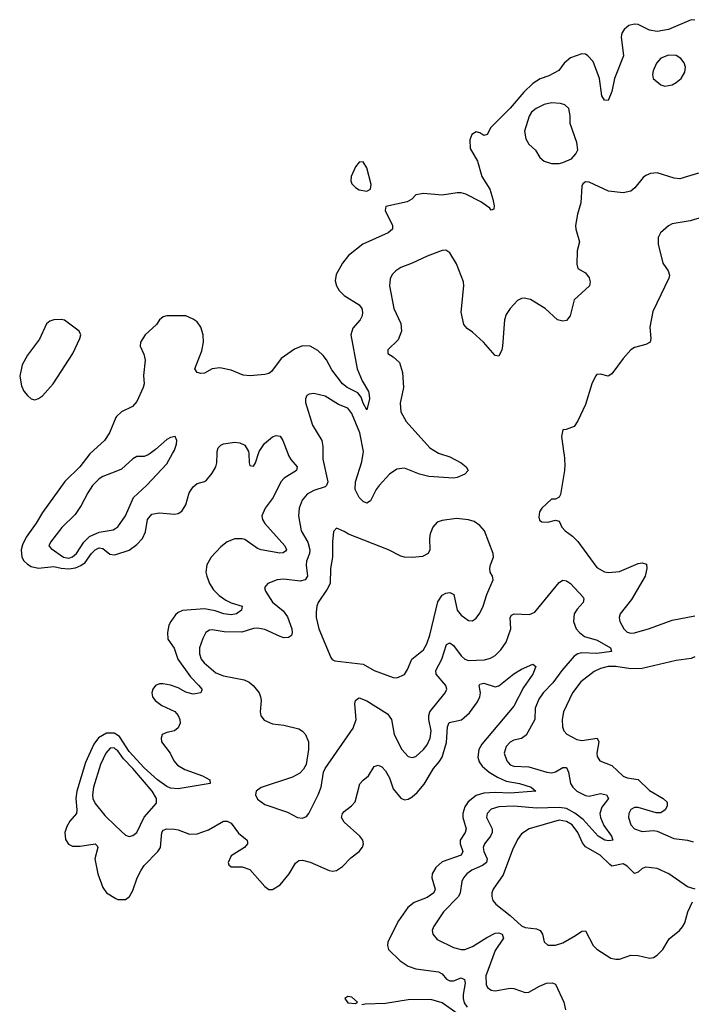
# Model space of a CAD drawing. Header units: inches. Extents: x 1954678 to 2060271, y 904822 to 1016299.
# Tile 394 of 403: x 2039489 to 2043051, y 1007079 to 1012301. Entities that reach past the tile are written whole.
import ezdxf

# ---------------------------------------------------------------- set-up
doc = ezdxf.new("R2010")
doc.units = ezdxf.units.IN
doc.header["$MEASUREMENT"] = 0
for name, color, linetype in [('C0030', 7, 'Continuous'), ('C0031', 7, 'Continuous'), ('C0040', 7, 'Continuous'), ('C0041', 7, 'Continuous')]:
    doc.layers.add(name, color=color, linetype=linetype)

msp = doc.modelspace()

# ---------------------------------------------------------------- linework, layer by layer
at = {"layer": 'C0030', "color": 5}
for points, elevation in [([(2039863.7, 1010000), (2039861.8, 1009998.2), (2039807.9, 1009930), (2039728.7, 1009851.3), (2039610, 1009687.7), (2039576.8, 1009630), (2039523.3, 1009556.7), (2039503.7, 1009516.3), (2039497.2, 1009490), (2039501.5, 1009450), (2039511.3, 1009431.3), (2039530, 1009412.6), (2039550, 1009401.3), (2039590, 1009392.7), (2039670, 1009400.5), (2039710, 1009391.5), (2039750, 1009388.9), (2039786.1, 1009393.9), (2039814.5, 1009405.5), (2039837.3, 1009422.7), (2039870, 1009470), (2039889.9, 1009490), (2039910, 1009499.4), (2039930, 1009497.2), (2039967, 1009467), (2039990, 1009462.3), (2040000, 1009465.4)], 440), ([(2040000, 1009905.5), (2039930, 1009878.8), (2039910, 1009865.3), (2039875.8, 1009830), (2039850, 1009791.3), (2039815.9, 1009724.1), (2039783.2, 1009676.8), (2039712.8, 1009607.2), (2039652.9, 1009530), (2039644.6, 1009510), (2039655.6, 1009495.6), (2039722, 1009450), (2039750, 1009445.7), (2039770, 1009452.1), (2039790, 1009469.6), (2039829.6, 1009530.4), (2039859.8, 1009560.2), (2039910, 1009583.1), (2039985, 1009595.1), (2040000, 1009605)], 460), ([(2040000, 1008511.3), (2039990, 1008517.5), (2039950, 1008517.5), (2039908.2, 1008491.8), (2039882.3, 1008457.7), (2039839.1, 1008360.9), (2039792.3, 1008210), (2039787.6, 1008170), (2039793.2, 1008110), (2039790.1, 1008090), (2039754.7, 1008050), (2039739, 1008021), (2039729.6, 1007990), (2039732.1, 1007952.1), (2039747.5, 1007927.5), (2039770, 1007917.8), (2039810, 1007917.6), (2039890, 1007930.1), (2039899.7, 1007919.7), (2039903.8, 1007910), (2039888.3, 1007850), (2039904.3, 1007770), (2039930, 1007698.4), (2039950, 1007669.1), (2040000, 1007640.6)], 440), ([(2040000, 1008430.7), (2039990, 1008439), (2039970, 1008437.9), (2039945.6, 1008410), (2039918.3, 1008350), (2039880.3, 1008230), (2039874.8, 1008190), (2039877.7, 1008170), (2039890, 1008143.1), (2039940.3, 1008080.3), (2040000, 1008023.4)], 460)]:
    msp.add_lwpolyline(points, dxfattribs=dict(at, elevation=elevation))
at = {"layer": 'C0031', "color": 5, "elevation": 440}
msp.add_lwpolyline([(2039710, 1010711.8), (2039670, 1010709.5), (2039650, 1010702.9), (2039631.7, 1010688.3), (2039593.8, 1010606.1), (2039530, 1010522.3), (2039502.8, 1010470), (2039489.4, 1010410), (2039498.3, 1010358.3), (2039511.5, 1010331.5), (2039530, 1010307.6), (2039550, 1010290.2), (2039570, 1010285.8), (2039590, 1010291.3), (2039610, 1010306.2), (2039666.5, 1010370), (2039772, 1010530), (2039809.2, 1010610), (2039813.2, 1010630), (2039804, 1010650), (2039727.2, 1010707.2)], close=True, dxfattribs=at)
msp.add_lwpolyline([(2040000, 1010190.9), (2039965.4, 1010110), (2039938.6, 1010070), (2039863.7, 1010000)], dxfattribs=at)
at = {"layer": 'C0040', "color": 5}
for points, elevation in [([(2040000, 1009605), (2040010, 1009611.6), (2040050.5, 1009669.5), (2040092.5, 1009767.5), (2040161.6, 1009830), (2040270, 1009945.5), (2040299.7, 1010000)], 460), ([(2040180.5, 1010000), (2040170, 1009992.7), (2040150, 1009985.2), (2040110, 1009984), (2040090, 1009972.7), (2040030, 1009917), (2040000, 1009905.5)], 460), ([(2040910.6, 1010000), (2040914.3, 1009990), (2040927.6, 1009967.6), (2040960.9, 1009930), (2040957.4, 1009910), (2040892.3, 1009870), (2040874, 1009850), (2040833.3, 1009766.7), (2040791.8, 1009710), (2040773.5, 1009670), (2040776.3, 1009650), (2040788.6, 1009628.6), (2040895.6, 1009510), (2040903.6, 1009490), (2040898.5, 1009481.5), (2040887, 1009473), (2040869.2, 1009470.8), (2040770, 1009488.6), (2040750, 1009497), (2040683.6, 1009543.6), (2040668.5, 1009548.5), (2040630, 1009547.9), (2040590, 1009532.5), (2040555.2, 1009504.8), (2040505.1, 1009450), (2040481.6, 1009410), (2040477.4, 1009370), (2040481, 1009350), (2040496.1, 1009310), (2040516.8, 1009276.8), (2040546.8, 1009246.8), (2040582.5, 1009222.5), (2040610, 1009208.9), (2040668.8, 1009190), (2040665.8, 1009170), (2040639, 1009150), (2040610, 1009144.9), (2040571.6, 1009150), (2040525.2, 1009165.2), (2040470, 1009176.3), (2040353, 1009167), (2040330, 1009156.5), (2040315.9, 1009144.1), (2040290.1, 1009110), (2040281, 1009090), (2040272.5, 1009050), (2040275.1, 1009015.1), (2040307.9, 1008967.9), (2040327.2, 1008910), (2040395.1, 1008815.1), (2040439.7, 1008770), (2040456.1, 1008750), (2040455.9, 1008744.1), (2040450.5, 1008730), (2040410, 1008724.5), (2040370, 1008734.7), (2040330, 1008758), (2040290, 1008772), (2040250, 1008779.1), (2040230, 1008778), (2040209.2, 1008770), (2040194.7, 1008750), (2040190.2, 1008730), (2040193.7, 1008710), (2040207.6, 1008690), (2040243.3, 1008663.3), (2040311.4, 1008631.4), (2040330.6, 1008610.6), (2040338.9, 1008590), (2040340.1, 1008570), (2040330, 1008544.8), (2040310, 1008529.8), (2040270, 1008520.6), (2040245.8, 1008510), (2040239, 1008490), (2040242.3, 1008470), (2040287.1, 1008410), (2040306.9, 1008370), (2040326.3, 1008346.3), (2040364.3, 1008324.3), (2040459.6, 1008290), (2040497, 1008270), (2040499.3, 1008250), (2040330, 1008222), (2040290, 1008224.9), (2040270, 1008234.4), (2040219.4, 1008270), (2040150, 1008332.3), (2040070, 1008419.4), (2040019.3, 1008499.3), (2040000, 1008511.3)], 440), ([(2040000, 1009465.4), (2040070, 1009487.6), (2040110, 1009517.7), (2040140.6, 1009550), (2040155.8, 1009584.2), (2040167.8, 1009650), (2040190, 1009677.7), (2040230, 1009686.4), (2040310, 1009677.8), (2040330, 1009681.8), (2040350, 1009695.2), (2040371.2, 1009728.8), (2040388.8, 1009791.2), (2040410, 1009823.2), (2040430, 1009841), (2040468.8, 1009851.2), (2040480.7, 1009859.3), (2040510, 1009896), (2040529, 1009930), (2040534.5, 1009950), (2040536.1, 1010000)], 440), ([(2041097.6, 1010000), (2041097.8, 1009970), (2041123.3, 1009850), (2041116.8, 1009830), (2041110, 1009824.1), (2041050, 1009804), (2041014.7, 1009785.3), (2040987.4, 1009752.6), (2040971, 1009710), (2040967.6, 1009670), (2040981.6, 1009590), (2041016.8, 1009530), (2041028.7, 1009490), (2041027, 1009470), (2041010, 1009429), (2041008.4, 1009408.4), (2041015.3, 1009350), (2041003.1, 1009330), (2040977.3, 1009322.7), (2040890, 1009333.3), (2040854.8, 1009330), (2040804.9, 1009310), (2040788, 1009290), (2040793.7, 1009270), (2040830, 1009211.7), (2040886, 1009166), (2040910, 1009133.1), (2040932.5, 1009070), (2040934.7, 1009050), (2040930, 1009035.1), (2040915.1, 1009024.9), (2040890, 1009023.2), (2040870, 1009028.7), (2040790, 1009067.1), (2040750, 1009074), (2040730, 1009072.5), (2040666.9, 1009053.1), (2040574.5, 1009054.5), (2040510, 1009065.1), (2040496.7, 1009063.3), (2040477.1, 1009050), (2040460.4, 1009019.6), (2040443.2, 1008970), (2040443.2, 1008936.8), (2040451.8, 1008910), (2040466.8, 1008890), (2040530, 1008836.8), (2040570, 1008821.5), (2040680.3, 1008800.3), (2040707.1, 1008787.1), (2040726.7, 1008770), (2040759, 1008730), (2040766.5, 1008710), (2040770.3, 1008689.7), (2040763.8, 1008630), (2040768.5, 1008608.5), (2040786.6, 1008586.6), (2040830, 1008566), (2040890, 1008559.3), (2040970, 1008539.3), (2040990, 1008527.7), (2041005.5, 1008510), (2041020.3, 1008470), (2041021.1, 1008430), (2041008.5, 1008350), (2040994.7, 1008325.3), (2040974.5, 1008305.5), (2040936.2, 1008283.8), (2040770, 1008228.5), (2040744, 1008210), (2040740.3, 1008190), (2040750, 1008166.7), (2040790, 1008138.9), (2040910, 1008097.3), (2040962, 1008070), (2040990, 1008065.8), (2041010, 1008074.9), (2041022.2, 1008090), (2041072.5, 1008190), (2041087.6, 1008230), (2041101.3, 1008310), (2041109.6, 1008330), (2041257, 1008543), (2041273.2, 1008590), (2041266.9, 1008673.1), (2041270, 1008690.4), (2041280.7, 1008699.3), (2041290, 1008703.6), (2041330, 1008688.3), (2041440.1, 1008620.1), (2041460.5, 1008590), (2041475.2, 1008510), (2041515.5, 1008430), (2041550, 1008392.9), (2041570, 1008386.9), (2041590, 1008392.3), (2041631.4, 1008430), (2041650, 1008454.9), (2041666.1, 1008490), (2041671.4, 1008530), (2041659.4, 1008590), (2041658.3, 1008610), (2041663.6, 1008630), (2041745.8, 1008730), (2041753.7, 1008750), (2041748.8, 1008770), (2041698.6, 1008830), (2041696.8, 1008850), (2041728.8, 1008910), (2041753.5, 1008986.5), (2041770, 1008995.6), (2041790, 1008982.4), (2041830, 1008926.8), (2041850, 1008908.8), (2041870, 1008901.7), (2041953.7, 1008906.3), (2041985.5, 1008914.5), (2042010.5, 1008929.5), (2042041.7, 1008958.2), (2042070, 1008999.5), (2042093.3, 1009070), (2042089.8, 1009130), (2042097.7, 1009142.3), (2042111, 1009149), (2042193.1, 1009146.9), (2042222.1, 1009157.9), (2042350, 1009315.5), (2042370, 1009328), (2042390, 1009324.4), (2042410, 1009310.4), (2042477.4, 1009237.4), (2042481.6, 1009230), (2042477, 1009210), (2042445.1, 1009174.9), (2042429.1, 1009149.1), (2042425.8, 1009110), (2042441, 1009070), (2042457.8, 1009050), (2042485, 1009030), (2042551.3, 1009010), (2042622.8, 1008970), (2042628, 1008950), (2042550, 1008939.7), (2042470, 1008942.7), (2042450, 1008937.8), (2042430, 1008925.4), (2042363.9, 1008850), (2042315.9, 1008784.1), (2042266, 1008730), (2042242.9, 1008697.1), (2042223.7, 1008650), (2042220.9, 1008590), (2042174.4, 1008505.6), (2042150.9, 1008489.1), (2042110, 1008480.3), (2042090, 1008468.7), (2042070, 1008446), (2042059.3, 1008410), (2042072.2, 1008370), (2042089.6, 1008349.6), (2042110, 1008341.3), (2042190, 1008337.6), (2042284.9, 1008310), (2042310, 1008306.7), (2042330, 1008310.9), (2042370, 1008334.4), (2042390, 1008335.3), (2042399.1, 1008310), (2042409.5, 1008250), (2042422, 1008230), (2042444.5, 1008210), (2042490, 1008185.9), (2042510, 1008182), (2042570, 1008196.8), (2042602, 1008190), (2042612.6, 1008170), (2042576.5, 1008123.5), (2042566.3, 1008090), (2042569.6, 1008069.6), (2042586.5, 1008026.5), (2042627.4, 1007970), (2042635.5, 1007950), (2042614.4, 1007945.6), (2042592.7, 1007950), (2042556.8, 1007970), (2042478.3, 1008058.3), (2042433.3, 1008093.3), (2042390, 1008117.5), (2042350, 1008123.2), (2042230, 1008119.2), (2042110, 1008129.4), (2042030, 1008126.8), (2041990, 1008113.7), (2041968.4, 1008090), (2041965.4, 1008070), (2041994.1, 1008010), (2041995, 1007990), (2041986.6, 1007970), (2041953.8, 1007930), (2041947.6, 1007910), (2041950.1, 1007890), (2041968.3, 1007850), (2041964.2, 1007830), (2041944.4, 1007815.6), (2041887.2, 1007790), (2041860.2, 1007770), (2041842.6, 1007750), (2041834.2, 1007730), (2041825.6, 1007670), (2041816.1, 1007650), (2041736.8, 1007570), (2041683.7, 1007490), (2041677, 1007470), (2041679.5, 1007450), (2041702.5, 1007422.5), (2041790, 1007380.2), (2041830, 1007368.6), (2041850.2, 1007370.2), (2041890, 1007384.4), (2041966.5, 1007433.5), (2042010, 1007455.3), (2042030, 1007457), (2042047.2, 1007450), (2042055.2, 1007430), (2042010, 1007363.5), (2041960.8, 1007230), (2041963, 1007183), (2041970, 1007167.6), (2041990, 1007153.6), (2042010.2, 1007150.2), (2042090, 1007164.5), (2042110, 1007163.2), (2042170, 1007142), (2042190, 1007143.2), (2042245.1, 1007174.9), (2042283.7, 1007190), (2042313.2, 1007193.2), (2042330, 1007185.5), (2042374.6, 1007090), (2042383.7, 1007050)], 460), ([(2040704, 1010000), (2040705.8, 1009950), (2040710, 1009937.3), (2040730, 1009933), (2040740.5, 1009950), (2040756.5, 1010000)], 440), ([(2041715, 1010000), (2041770, 1009982.3), (2041830.8, 1009950), (2041857.3, 1009930), (2041867.3, 1009910), (2041850.8, 1009890), (2041810, 1009872.6), (2041790, 1009869.8), (2041658.9, 1009878.9), (2041610, 1009890.8), (2041530, 1009923.2), (2041490, 1009917), (2041450, 1009890.8), (2041394.9, 1009830), (2041379.7, 1009810), (2041350, 1009749.3), (2041330, 1009736.2), (2041310, 1009746), (2041290, 1009766.3), (2041268.7, 1009810), (2041270.6, 1009850), (2041304.5, 1009955.5), (2041311, 1010000)], 460), ([(2042375.9, 1010000), (2042376.5, 1009996.5), (2042379.9, 1009940.1), (2042378.7, 1009910), (2042357.1, 1009782.9), (2042350, 1009768), (2042330, 1009758), (2042310, 1009758), (2042258, 1009710), (2042246.8, 1009690), (2042242, 1009662), (2042246.4, 1009646.4), (2042258, 1009638), (2042290, 1009636), (2042330, 1009646.8), (2042350, 1009641), (2042364.9, 1009610), (2042381.6, 1009590), (2042421.2, 1009561.2), (2042450, 1009533.4), (2042550, 1009396), (2042590, 1009372.6), (2042611.8, 1009368.2), (2042670, 1009374.7), (2042770, 1009416.1), (2042790, 1009419.5), (2042812.8, 1009412.8), (2042816, 1009390), (2042806.7, 1009350), (2042734, 1009226), (2042673.4, 1009150), (2042668.2, 1009130), (2042671.8, 1009110), (2042692.9, 1009070), (2042710, 1009051.7), (2042730, 1009046.4), (2042750, 1009048.8), (2042830, 1009072.1), (2042950, 1009115.5), (2043070, 1009138.4)], 480), ([(2043070, 1008922), (2043050, 1008913.6), (2042970, 1008902.2), (2042790, 1008860.1), (2042730, 1008857.8), (2042650, 1008870.3), (2042610, 1008871.2), (2042570, 1008860.7), (2042536.3, 1008843.7), (2042465.4, 1008790), (2042421, 1008730), (2042374, 1008630), (2042366.5, 1008590), (2042368.1, 1008550), (2042374.6, 1008530), (2042391, 1008511), (2042443.8, 1008483.8), (2042470, 1008478.3), (2042552.4, 1008490), (2042560.2, 1008470), (2042550.2, 1008410.2), (2042552.2, 1008392.2), (2042566.7, 1008370), (2042630, 1008345), (2042690, 1008289.5), (2042710, 1008280.4), (2042770, 1008270.8), (2042830, 1008212.3), (2042901.3, 1008170), (2042923.7, 1008150), (2042923.6, 1008130), (2042912.9, 1008110), (2042890, 1008093.7), (2042865.1, 1008094.9), (2042770, 1008122.3), (2042750, 1008122.6), (2042730, 1008112.7), (2042718.9, 1008090), (2042718.2, 1008070), (2042730, 1008030.4), (2042749.1, 1008010), (2042790, 1007996.1), (2042850, 1007999.7), (2042870, 1007996.5), (2042957.5, 1007957.5), (2043030, 1007949.1), (2043060.5, 1007940.5)], 480), ([(2040000, 1007640.6), (2040010, 1007634.9), (2040050, 1007634), (2040072.4, 1007650), (2040090, 1007682), (2040112.4, 1007750), (2040132.9, 1007790), (2040150, 1007814.8), (2040222.7, 1007890), (2040235.5, 1007910), (2040242.6, 1007990), (2040250, 1008001.6), (2040270, 1008009.4), (2040310, 1008007.8), (2040330, 1008004.5), (2040390, 1007981.7), (2040430, 1007983.4), (2040490, 1008004.2), (2040570, 1008049.4), (2040590, 1008050.9), (2040610, 1008040.2), (2040650, 1007986.5), (2040694.9, 1007950), (2040697, 1007937), (2040697.6, 1007930), (2040681.6, 1007910), (2040610, 1007866), (2040595.5, 1007830), (2040599.1, 1007819.1), (2040610, 1007808), (2040670, 1007807), (2040710, 1007794.4), (2040790, 1007704.4), (2040810, 1007687.9), (2040830, 1007687.1), (2040870, 1007711.5), (2040919.2, 1007770), (2040951.9, 1007828.1), (2040970, 1007841.1), (2040990, 1007842.7), (2041030, 1007833.2), (2041130, 1007787.7), (2041150, 1007784.7), (2041170, 1007789.2), (2041201, 1007810), (2041245, 1007855), (2041290, 1007889.2), (2041307.6, 1007912.4), (2041312.9, 1007930), (2041309.8, 1007950), (2041293.6, 1007970), (2041210, 1008043.9), (2041196.8, 1008070), (2041202, 1008090), (2041210, 1008101.1), (2041249, 1008131), (2041268.1, 1008151.9), (2041292.6, 1008247.4), (2041310, 1008267.7), (2041338.5, 1008290), (2041370, 1008340.3), (2041390, 1008347.7), (2041410, 1008338.6), (2041430, 1008317.7), (2041450, 1008279.5), (2041470, 1008221.7), (2041510, 1008171.3), (2041530, 1008162.9), (2041550, 1008167), (2041570, 1008178.3), (2041598.1, 1008201.9), (2041634.5, 1008245.5), (2041683.8, 1008330), (2041714.6, 1008365.4), (2041729.4, 1008390), (2041752.6, 1008467.4), (2041757.8, 1008550), (2041767.3, 1008572.7), (2041832.2, 1008587.8), (2041874.7, 1008625.3), (2041917.6, 1008682.4), (2041929.4, 1008710), (2041932.5, 1008730), (2041926.2, 1008770), (2041930, 1008776.5), (2041950, 1008781.8), (2042010, 1008762.6), (2042030, 1008768.1), (2042110, 1008831), (2042150, 1008855.8), (2042210, 1008883), (2042227.3, 1008870), (2042211.1, 1008830), (2042160.4, 1008759.6), (2042110, 1008659.3), (2041940.8, 1008459.2), (2041924.5, 1008430), (2041918.6, 1008390), (2041925.3, 1008365.3), (2041941.5, 1008341.5), (2041979, 1008310), (2042022.8, 1008282.8), (2042070, 1008262.3), (2042139.3, 1008250), (2042202.4, 1008230), (2042227.3, 1008210), (2042090, 1008199.1), (2042010, 1008202.1), (2041950, 1008198.2), (2041910, 1008186.2), (2041868, 1008152), (2041850, 1008126), (2041839.3, 1008090), (2041840.1, 1008070), (2041856.3, 1008010), (2041851.8, 1007990), (2041825.2, 1007950), (2041825, 1007930), (2041839.4, 1007890), (2041830.2, 1007870), (2041730, 1007834.4), (2041695.9, 1007804.1), (2041677.5, 1007770), (2041674.6, 1007750), (2041692.5, 1007690), (2041685, 1007670), (2041650, 1007644.6), (2041581.2, 1007618.8), (2041547.8, 1007592.2), (2041498.4, 1007521.6), (2041442.3, 1007410), (2041439.6, 1007390), (2041446, 1007370), (2041507.3, 1007310), (2041550, 1007280.1), (2041590, 1007266.9), (2041710.7, 1007250.7), (2041730, 1007240.2), (2041752, 1007212), (2041770, 1007202.3), (2041790, 1007202.4), (2041830, 1007219.7), (2041848.4, 1007210), (2041851.1, 1007190), (2041840.4, 1007130), (2041840.4, 1007110), (2041846.9, 1007086.9), (2041863.2, 1007063.2)], 440), ([(2040000, 1008023.4), (2040050, 1007975.8), (2040070, 1007969.3), (2040090, 1007974.4), (2040110.8, 1007990), (2040150, 1008071.3), (2040215.1, 1008144.9), (2040215.4, 1008170), (2040191.1, 1008210), (2040090, 1008329.5), (2040040.5, 1008380.5), (2040010, 1008422.4), (2040000, 1008430.7)], 460), ([(2043070.7, 1007689.3), (2043030, 1007701.5), (2042931.3, 1007771.3), (2042870, 1007799), (2042810, 1007806.8), (2042790, 1007798.8), (2042770, 1007778.7), (2042750, 1007772), (2042711.5, 1007811.5), (2042690, 1007823.8), (2042630, 1007812.2), (2042619.4, 1007819.4), (2042567.5, 1007870), (2042490, 1007913.8), (2042474.6, 1007934.6), (2042449.1, 1007990), (2042418.4, 1008030), (2042390, 1008048.7), (2042350, 1008055.3), (2042190.6, 1008009.4), (2042150, 1007982.3), (2042130, 1007952.8), (2042102.6, 1007897.4), (2042054, 1007766), (2042000.9, 1007690), (2041993.1, 1007670), (2041993.1, 1007650), (2041998.7, 1007630), (2042014, 1007610), (2042090, 1007550.2), (2042150, 1007494), (2042170, 1007486.2), (2042230, 1007478.8), (2042250.1, 1007470.1), (2042262.2, 1007450), (2042270.3, 1007410.3), (2042290, 1007392.4), (2042330, 1007392.6), (2042370, 1007404.5), (2042437, 1007443), (2042470, 1007467.2), (2042490, 1007468.2), (2042530, 1007390.4), (2042550, 1007370.3), (2042624, 1007324), (2042650, 1007317.4), (2042670, 1007318.3), (2042730, 1007339.2), (2042770, 1007337.2), (2042830, 1007324), (2042850, 1007327.4), (2042870, 1007338.9), (2042899.2, 1007370), (2042933.2, 1007426.8), (2042988, 1007470), (2043004.7, 1007490), (2043016.8, 1007510), (2043032.1, 1007570), (2043057.4, 1007622.6)], 480), ([(2041809.9, 1007030), (2041730, 1007087), (2041670, 1007103.9), (2041550, 1007102.4), (2041430, 1007083.4), (2041321.3, 1007078.7), (2041303.9, 1007076.1)], 440)]:
    msp.add_lwpolyline(points, dxfattribs=dict(at, elevation=elevation))
for points, elevation in [([(2041805.3, 1009654.8), (2041730, 1009645.1), (2041703.7, 1009636.3), (2041680.4, 1009610), (2041666.4, 1009573.6), (2041662.6, 1009550), (2041664.9, 1009490), (2041654.9, 1009470), (2041625.6, 1009454.4), (2041571.7, 1009448.3), (2041530, 1009449.9), (2041510, 1009455.5), (2041446, 1009490), (2041232.7, 1009572.7), (2041210, 1009587.3), (2041170, 1009603.7), (2041154.2, 1009585.8), (2041148.2, 1009531.8), (2041148.4, 1009450), (2041137.8, 1009390), (2041135, 1009310), (2041120, 1009280), (2041072.1, 1009210), (2041064.7, 1009190), (2041061.2, 1009158.8), (2041062.2, 1009130), (2041075.1, 1009070), (2041138.7, 1008918.7), (2041146.9, 1008906.9), (2041160.6, 1008900.6), (2041310, 1008882.8), (2041370, 1008849.3), (2041470, 1008811.4), (2041490, 1008810.3), (2041530, 1008828.4), (2041546.1, 1008853.9), (2041569.8, 1008910), (2041630, 1008959.7), (2041648.9, 1008991.1), (2041664, 1009036), (2041706.8, 1009213.2), (2041730, 1009248.3), (2041750, 1009259.8), (2041770, 1009262.3), (2041792.5, 1009252.5), (2041810.2, 1009170), (2041830, 1009142.7), (2041870, 1009114.3), (2041890, 1009112), (2041910, 1009126.4), (2041930, 1009152.7), (2041947.6, 1009190), (2041967.2, 1009252.8), (2042000.9, 1009330), (2041997.2, 1009350), (2041985.2, 1009370), (2041982.7, 1009390), (2041986, 1009410), (2042002.7, 1009450), (2042000.9, 1009470), (2041953.7, 1009590), (2041930, 1009618.9), (2041899.6, 1009639.6), (2041870, 1009648.6)], 480), ([(2041230, 1007119.8), (2041213.1, 1007110), (2041230, 1007086.4), (2041270, 1007082.4), (2041280.9, 1007090), (2041250, 1007116)], 440)]:
    msp.add_lwpolyline(points, close=True, dxfattribs=dict(at, elevation=elevation))
at = {"layer": 'C0041', "color": 5}
for points, elevation in [([(2043070, 1012298.3), (2043050, 1012301.3), (2042930, 1012248.9), (2042870, 1012239.2), (2042830, 1012246.2), (2042770, 1012275.2), (2042750, 1012277.2), (2042720.3, 1012270), (2042694.9, 1012250), (2042683, 1012230), (2042679.3, 1012210), (2042691, 1012110), (2042643.8, 1011990), (2042630, 1011920.9), (2042610, 1011872.3), (2042590, 1011874.5), (2042577.4, 1011897.4), (2042563.4, 1011990), (2042530, 1012079.7), (2042502.6, 1012110), (2042490, 1012118), (2042470, 1012119.8), (2042410, 1012099.3), (2042377.3, 1012070), (2042347.8, 1012032.2), (2042296, 1012004), (2042250, 1011988.4), (2042210, 1011962.9), (2042162.5, 1011917.5), (2042090, 1011831.4), (2041988.1, 1011730), (2041967.9, 1011692.1), (2041950, 1011687.2), (2041930, 1011700.7), (2041910, 1011706.6), (2041887.2, 1011692.8), (2041875.9, 1011664.1), (2041878.1, 1011618.1), (2041917.6, 1011550), (2041940.9, 1011470), (2041982.6, 1011402.6), (2041999.2, 1011350), (2042005.7, 1011314.3), (2042004, 1011296), (2041990, 1011291.5), (2041982, 1011302), (2041934.9, 1011334.9), (2041855.3, 1011375.3), (2041830, 1011382.8), (2041810, 1011383.7), (2041730, 1011370.8), (2041630, 1011378.8), (2041590, 1011372.3), (2041568.2, 1011350), (2041544.8, 1011335.2), (2041431.3, 1011310), (2041427.7, 1011290), (2041466.3, 1011210), (2041466.7, 1011190), (2041443.8, 1011170), (2041309.7, 1011110.3), (2041233.8, 1011050), (2041201.8, 1011010), (2041167.8, 1010950), (2041163, 1010917), (2041169.1, 1010890), (2041184.3, 1010864.3), (2041210, 1010838.9), (2041289.3, 1010789.3), (2041303.2, 1010770), (2041307.9, 1010750), (2041305.3, 1010730), (2041295.6, 1010710), (2041255.6, 1010664.4), (2041244.6, 1010630), (2041279.6, 1010450), (2041306.3, 1010386.3), (2041338.6, 1010330), (2041343.5, 1010310), (2041344.5, 1010290), (2041330, 1010232.7), (2041310, 1010267), (2041299.5, 1010299.5), (2041282.2, 1010322.2), (2041226.3, 1010350), (2041201.2, 1010370), (2041144.3, 1010444.3), (2041116.7, 1010496.7), (2041099.5, 1010519.5), (2041070, 1010546.6), (2041030, 1010569.2), (2040990, 1010572.2), (2040946.4, 1010553.6), (2040876.6, 1010503.4), (2040824.8, 1010435.2), (2040810, 1010424.5), (2040790, 1010418.5), (2040712.4, 1010412.4), (2040675.2, 1010415.2), (2040610, 1010442.2), (2040550, 1010455), (2040510.9, 1010449.1), (2040470, 1010427.2), (2040450, 1010425.4), (2040429.7, 1010429.7), (2040418.4, 1010450), (2040454.9, 1010545.1), (2040465, 1010590), (2040462.4, 1010630), (2040449.7, 1010670), (2040430, 1010698), (2040410, 1010713), (2040370, 1010729.7), (2040270.4, 1010729.6), (2040250, 1010724.5), (2040230.7, 1010710), (2040214.7, 1010685.3), (2040155.5, 1010630), (2040130.6, 1010590), (2040128, 1010570), (2040147.1, 1010527.1), (2040154.9, 1010494.9), (2040146.1, 1010413.9), (2040149.1, 1010370), (2040144.7, 1010350), (2040110, 1010276.3), (2040087, 1010250), (2040030, 1010220.9), (2040002.7, 1010197.3), (2040000, 1010190.9)], 440), ([(2043090, 1011487.9), (2042990, 1011457.6), (2042960, 1011460), (2042870, 1011488.2), (2042834.4, 1011485.6), (2042810, 1011475.6), (2042795.9, 1011464.1), (2042751.1, 1011408.9), (2042730, 1011391.1), (2042690, 1011382.8), (2042612.2, 1011392.3), (2042510, 1011439.3), (2042490, 1011441.2), (2042476, 1011430), (2042470, 1011418), (2042464.6, 1011330), (2042447.4, 1011270), (2042436.9, 1011210), (2042438.5, 1011190), (2042457.3, 1011122.7), (2042445.3, 1011074.7), (2042443.8, 1011003.8), (2042450, 1010981), (2042490, 1010958), (2042510, 1010931.3), (2042514.8, 1010910), (2042510.8, 1010890), (2042430, 1010815.3), (2042408.9, 1010731.1), (2042390, 1010705.1), (2042370, 1010701.6), (2042341.2, 1010710), (2042276, 1010770), (2042197.7, 1010817.7), (2042164.1, 1010824.1), (2042150, 1010822.9), (2042130, 1010812.3), (2042090, 1010769.6), (2042070, 1010737), (2042059.6, 1010710), (2042050.4, 1010570), (2042046, 1010550), (2042030, 1010517.2), (2042010, 1010519.5), (2041949.6, 1010590), (2041890, 1010644.5), (2041863, 1010663), (2041845.1, 1010685.1), (2041831.3, 1010750), (2041845.1, 1010890), (2041843.5, 1010910), (2041805.9, 1011005.9), (2041770, 1011064), (2041750, 1011079), (2041730, 1011077.2), (2041650, 1011047.7), (2041570, 1011009.8), (2041510, 1010987.1), (2041484.4, 1010970), (2041464.9, 1010950), (2041453.6, 1010926.4), (2041451.2, 1010890), (2041472.8, 1010770), (2041511, 1010690), (2041513.7, 1010650), (2041497.1, 1010602.9), (2041441, 1010550), (2041441, 1010530), (2041470, 1010513), (2041503.4, 1010483.4), (2041520.2, 1010430), (2041525, 1010350), (2041507.2, 1010267.2), (2041510, 1010221), (2041538.4, 1010170), (2041664.6, 1010030), (2041710, 1010001.6), (2041715, 1010000)], 460), ([(2043110, 1011253.6), (2043045.5, 1011234.5), (2042950, 1011218), (2042930, 1011207.3), (2042888, 1011170), (2042874.4, 1011145.6), (2042875.8, 1011110), (2042900.4, 1011010), (2042928.9, 1010970), (2042934.5, 1010945.5), (2042931.7, 1010930), (2042846.4, 1010753.6), (2042831.9, 1010670), (2042836.1, 1010610), (2042832, 1010590), (2042810, 1010577.6), (2042750, 1010562.2), (2042730.3, 1010550), (2042690, 1010504.7), (2042630, 1010423.6), (2042610, 1010409.6), (2042570, 1010421.1), (2042550, 1010418.9), (2042542.8, 1010410), (2042522.7, 1010370), (2042490, 1010259.5), (2042450, 1010172.7), (2042430, 1010144), (2042388, 1010128), (2042370, 1010126), (2042362, 1010090), (2042375.9, 1010000)], 480), ([(2041311, 1010000), (2041312.5, 1010010), (2041293, 1010110), (2041250, 1010211.6), (2041230, 1010240.6), (2041179.6, 1010259.6), (2041110, 1010305.1), (2041050, 1010318.4), (2041024.9, 1010315.1), (2041012.8, 1010307.2), (2041004.4, 1010290), (2041005.7, 1010270), (2041042.3, 1010150), (2041092, 1010070), (2041097.3, 1010037.3), (2041097.6, 1010000)], 460), ([(2040299.7, 1010000), (2040310, 1010018.8), (2040320.5, 1010050), (2040322.9, 1010070), (2040314, 1010090), (2040290, 1010085.6), (2040270, 1010074), (2040210, 1010020.7), (2040180.5, 1010000)], 460), ([(2040756.5, 1010000), (2040759.7, 1010010), (2040786.9, 1010053.1), (2040830, 1010088.5), (2040850, 1010096.2), (2040870, 1010092.6), (2040884.1, 1010070), (2040910.6, 1010000)], 440), ([(2040536.1, 1010000), (2040536.5, 1010010), (2040542.7, 1010030), (2040555.4, 1010044.6), (2040570, 1010052.1), (2040630, 1010060.6), (2040657.1, 1010057.1), (2040683.7, 1010043.7), (2040703.6, 1010010), (2040704, 1010000)], 440)]:
    msp.add_lwpolyline(points, dxfattribs=dict(at, elevation=elevation))
for points, elevation in [([(2042930, 1012113.3), (2042890, 1012098), (2042866, 1012070), (2042848.8, 1012030), (2042844.9, 1012010), (2042848.8, 1011988.8), (2042890, 1011954.9), (2042910, 1011948.4), (2042950, 1011956.4), (2042971, 1011969), (2042997, 1011990), (2043017.1, 1012022.9), (2043019.6, 1012050), (2043012.5, 1012072.5), (2042996, 1012096), (2042970.9, 1012110.9)], 460), ([(2042310, 1011859.8), (2042270, 1011852.2), (2042227.9, 1011830), (2042203.6, 1011810), (2042191.3, 1011790), (2042167, 1011710), (2042174, 1011670), (2042190, 1011640.7), (2042224.9, 1011610), (2042248.2, 1011570), (2042270, 1011550.5), (2042310, 1011538), (2042350, 1011538), (2042370, 1011543), (2042416, 1011564), (2042438, 1011590), (2042448.4, 1011611.6), (2042444, 1011650), (2042409.3, 1011750), (2042409.1, 1011790.9), (2042400.9, 1011830), (2042381.2, 1011850), (2042357.1, 1011857.1)], 460), ([(2041310, 1011546.6), (2041290, 1011545.7), (2041270, 1011521.3), (2041246.9, 1011470), (2041245.7, 1011445.7), (2041250.4, 1011430.4), (2041270, 1011410.7), (2041290, 1011399.1), (2041330, 1011391), (2041350, 1011402), (2041352.5, 1011427.5), (2041330, 1011515.1)], 440)]:
    msp.add_lwpolyline(points, close=True, dxfattribs=dict(at, elevation=elevation))

doc.saveas('drawing.dxf')
